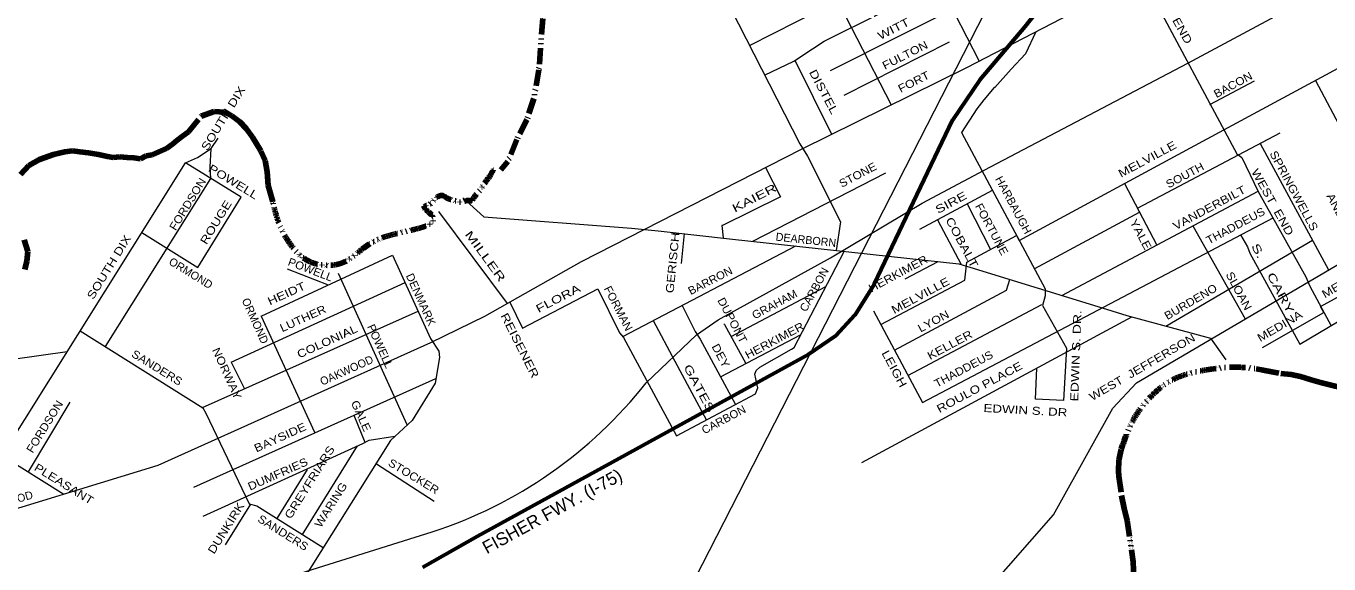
# Model space of a CAD drawing. Extents: x 34705 to 138605, y 34275 to 143551.
# Drawn here: x 69930 to 82138, y 83073 to 88111 of the extents above; entities that cross this region are included whole.
import ezdxf
from ezdxf.enums import TextEntityAlignment as Align

# ---------------------------------------------------------------- set-up
doc = ezdxf.new("R2010")
doc.units = 0
doc.header["$LTSCALE"] = 30
doc.linetypes.add('DASH_DOUBLE_DOT', pattern=[9.2, 5, -1.2, 0.3, -1.2, 0.3, -1.2])
for name, color, linetype, lineweight in [('1', 7, 'Continuous', 13), ('11', 7, 'Continuous', 13), ('50', 7, 'Continuous', 13), ('51', 7, 'Continuous', 35), ('59', 7, 'DASH_DOUBLE_DOT', 106)]:
    doc.layers.add(name, color=color, linetype=linetype, lineweight=lineweight)

msp = doc.modelspace()

# ---------------------------------------------------------------- linework, layer by layer
at = {"layer": '1'}
for p, q in [((76708.58, 87930.05), (79299.28, 89243.32)), ((77466.2, 87694.89), (78833.73, 88381.79)), ((77594.22, 87462.05), (78583.5, 87962.67)), ((77134.73, 87790.13), (77477.93, 87097.6)), ((81020.34, 87377.64), (81439.33, 87598.84)), ((81493.99, 87011.83), (82133.04, 85826.29)), ((68674.51, 82441.02), (71423.68, 86829.81)), ((76739.7, 86095.45), (77987.02, 86737.31)), ((78304.18, 86207.58), (78985.13, 86573.5)), ((79636.39, 85586.85), (81474.45, 86565.1)), ((80223.14, 86636.81), (80523.72, 86059.11)), ((78746.72, 86445.38), (78966.67, 86017.9)), ((73795.94, 86372.96), (74438.07, 85511.29)), ((78328.34, 84585.17), (81614.07, 86314.44)), ((78471.35, 86297.41), (78690.97, 85877.41)), ((80862.32, 86239.32), (81351.79, 85367.57)), ((76096.29, 86167), (76068.93, 85887.84)), ((80608.84, 85301.04), (81983.1, 86104.45)), ((72133.02, 85394.84), (73363.08, 85966.34)), ((75523.05, 85204.56), (77143.5, 86051.07)), ((72375.76, 85836.48), (72761.82, 85686.99)), ((78168.04, 85743.42), (78476.75, 85904.53)), ((71852.31, 84963.93), (73481.43, 85708.41)), ((72853.46, 85796.32), (73499.26, 84378.62)), ((76535.83, 85202.12), (77424.93, 85670.54)), ((78193.44, 84837.62), (79447.67, 85503.22)), ((70515.04, 85383.88), (70515.04, 85378.06)), ((71583.08, 84538.41), (73602.93, 85441.69)), ((75806.21, 85352.48), (76010.08, 84971.29)), ((77760.07, 84024.64), (80291.18, 85385.95)), ((77869.96, 85443), (78328.34, 84585.17)), ((76437.05, 84826.65), (77186.83, 85217.68)), ((76246.86, 85177.22), (76578.55, 84565.81)), ((76010.08, 84971.29), (76304.8, 84420.2)), ((71852.31, 84963.93), (71976.91, 84714.53)), ((71502.87, 83793.25), (73770.12, 84810.33)), ((70340.46, 84589.29), (69950.57, 83937.32)), ((73000.86, 84465.24), (73103.18, 84212.37)), ((72518.98, 83349.48), (73035.02, 84179.09)), ((69707.15, 84089.54), (70283.19, 83727.86)), ((72282.93, 83499.1), (72567.8, 83956.24)), ((71799.65, 83253.33), (72036.96, 83633.14))]:
    msp.add_line(p, q, dxfattribs=at)
for points in [[(68439.64, 83130.91), (69240.62, 83379.94), (69351.18, 83443.98), (71166.8, 83996.99), (73724.39, 85148.13), (74227.76, 85392.62), (75135.57, 85904.88), (77195.6, 86958.51), (78743.53, 87721.08), (81322.94, 89059.96), (82067.81, 89449.98), (83313.14, 90160.16), (86113.68, 91749.34), (89963.15, 93974.49), (93143.39, 95827.08), (94534.21, 96642.05), (99929.58, 99752.11)], [(77767.71, 81456.81), (77899.73, 81671.43), (78115.05, 81886.81), (79558.23, 83534.2), (79913.21, 84174.53), (80112.53, 84531.08), (80333.66, 84769.75), (85184.05, 87617.76), (85265.52, 87670.15), (86150.05, 88939.17), (87808.55, 89823.99), (87837.64, 89893.84), (89477.23, 91667.85), (89500.51, 91766.81), (89570.34, 91883.23), (89657.63, 92011.3), (89925.32, 92197.57), (90318.12, 92426.06), (90515.98, 92967.43), (90725.47, 93537.9)], [(76772.25, 91889.97), (78282.86, 88910.02), (78861.05, 87782.08)], [(75833.66, 91375.29), (76193.06, 90730.12), (75660.86, 90443.02), (75601.06, 90102.02), (77179.66, 87006.22), (77251.46, 86892.62), (77562.36, 86276.42), (77521.29, 86009.55)], [(76110.66, 90685.67), (76557.76, 89784.92), (76749.16, 89874.72), (78036.35, 87372.7)], [(80285.82, 89279.81), (80388.06, 88598.46), (80431.61, 88489.55), (81278.66, 86909.02), (81284.66, 86909.02), (81320.56, 86879.12), (81475.96, 86562.02), (81921.46, 85763.42), (81957.36, 85673.72), (82157.45, 85303.67)], [(76850.43, 87651.88), (77122.86, 87782.21), (77297.44, 87898.63), (77408.01, 87968.49), (78488.47, 88508.9), (79089.78, 88812.56)], [(77938.14, 85315.4), (78726.07, 85730.24), (78746.45, 85899.06), (79211.82, 86149.41), (79236.55, 86103.14), (80957.78, 87034.19), (82781.73, 88017.13)], [(79390.01, 88056.65), (79293.46, 87851.22), (79161.86, 87707.62), (79006.46, 87534.12), (79000.46, 87534.12), (78904.76, 87420.52), (78838.96, 87336.72), (78838.96, 87336.72), (78695.46, 87115.42), (78695.46, 87115.42), (79478.86, 85649.82), (79478.86, 85584.02), (79454.86, 85494.22), (79679.64, 85093.83), (79652.26, 84602.92), (79652.26, 84602.92), (79387.16, 84615.39), (79401.63, 84907.52)], [(82010.48, 87601.49), (82283.92, 87088.62), (82469.01, 86745.54), (82507.12, 86669.3), (82594.23, 86500.48), (82632.33, 86418.79), (82761.63, 86195.39)], [(70673.25, 85108.95), (71661.44, 86683.46), (71655.62, 86788.24), (71664.92, 86963.78), (71728.76, 87060.33)], [(79380.75, 85840.85), (79380.75, 85840.85), (80363.13, 86367.77), (80344.26, 86404.03), (81679.37, 87109.86)], [(71423.69, 86829.8), (71536.08, 86880.95), (71664.92, 86963.78)], [(71014.98, 86177.34), (71539.24, 85851.03), (71946.59, 86508.83), (71423.69, 86829.8)], [(76858.91, 86786.31), (77000.26, 86511.22), (77000.26, 86511.22), (76456.16, 86242.02), (76450.16, 86242.02), (76461.8, 86125.99)], [(74023.53, 86500.49), (74219.84, 86325.2), (75602.56, 86218.12), (75853.66, 86194.12), (76548.86, 86116.42), (78671.56, 85883.12), (78671.56, 85883.12), (78773.26, 85853.22), (78773.26, 85853.22), (80052.86, 85458.32), (80052.86, 85458.32), (80244.16, 85398.52), (80244.16, 85398.52), (81027.56, 85189.12), (81027.56, 85189.12), (81171.06, 84985.72)], [(81310.24, 86154.54), (81374.77, 86043.04), (81396.55, 85983.13), (81864.21, 85130.06), (82403.69, 85449.45)], [(73363.08, 85966.34), (73720.46, 85184.62), (73798.26, 85065.02), (73804.16, 85005.22), (73762.36, 84765.92), (73547.06, 84415.92), (73343.76, 84230.52), (69744.06, 78493.62), (68891.96, 77072.82), (67408.18, 74738.79)], [(76025.78, 84271.78), (76764.97, 84664.97), (76788.25, 84723.18), (76788.25, 84723.18), (76776.61, 84763.93), (76759.15, 84851.25), (76770.79, 84886.17), (76805.71, 84915.28), (77102.49, 85084.09), (77125.77, 85101.56), (77597.13, 85998.02)], [(78065.82, 85076.45), (79115.97, 85637.1), (79149.31, 85737.17)], [(81516.43, 85101.56), (82089.68, 85429), (82060.24, 85483.45), (82450.78, 85701.04)], [(74463.96, 85525.9), (74582.74, 85282.01), (75288.04, 85649.6)], [(75288.04, 85649.6), (75489.38, 85238.63), (75529.29, 85193), (76025.78, 84271.78)], [(76076.63, 85493.75), (76199.06, 85249.02), (76199.06, 85249.02), (76246.86, 85177.22)], [(72133.02, 85394.84), (72632.16, 84306.82), (72632.16, 84306.82)], [(70438.4, 85256.89), (71585.76, 84534.12), (71615.66, 84486.22), (72022.26, 83636.82), (72094.06, 83618.82), (72713.55, 83226.14)], [(76468.06, 85320.72), (76474.06, 85314.82), (76673.93, 84950.19)], [(67472.78, 84648.05), (67523.92, 84670.79), (70315.97, 85061.46)], [(71590.16, 83521.1), (73085.72, 84202.18), (73143.91, 84231.29), (73386.64, 84269.63)], [(73213.74, 84010.08), (73754.94, 83660.81), (73754.94, 83660.81)]]:
    msp.add_lwpolyline(points, dxfattribs=at)
at = {"layer": '50'}
for p, q in [((76011.2, 82573.38), (90524.22, 110902)), ((71902.73, 82800.21), (73736.57, 83373.92))]:
    msp.add_line(p, q, dxfattribs=at)
msp.add_lwpolyline([(75738.94, 84768.1), (76212.46, 85218.25), (76415.88, 85360.27), (77466.17, 85940.83), (78326.34, 86453.07), (78907.68, 86761.74), (80816.14, 87764.18), (82451.17, 88642.55), (85727.5, 90394.26), (87169.71, 91158.67), (87923.98, 91579.11), (89453.5, 92401.96), (89772.51, 92578.81), (92103.98, 94226.85), (93569.85, 95605.87)], dxfattribs=at)
msp.add_arc((72445.73, 87362.89), 4192.64, 287.93173, 321.76467, dxfattribs=at)
at = {"layer": '51', "lineweight": 60}
msp.add_lwpolyline([(82405.13, 90119.14), (81789.38, 89811.17), (80586.39, 89143.89), (79984.9, 88810.26), (79591.51, 88490.88), (79289.33, 88103.06), (78867.43, 87606.88), (78610.87, 87230.47), (77878.25, 85694.88), (77695.81, 85404.02), (77519.06, 85210.11), (77262.5, 85033.31), (74158.11, 83330.9), (73644.99, 83040.04)], dxfattribs=at)
at = {"layer": '59'}
for points in [[(74367.25, 89817.22), (74431.98, 89329.98), (74490.96, 89144.77), (74669.76, 88665.85), (74737.54, 88365.44), (74771.05, 88180.08), (74735.61, 87699.92), (74687.95, 87433.57), (74623.9, 87235.79), (74527.54, 87047.17), (74445.03, 86840.78), (74378.01, 86762.78)], [(71451.59, 87120.67), (71569.8, 87265.98), (71693.28, 87311.17), (71787.28, 87302.95), (71859.63, 87271.51), (71932.08, 87212.74), (71992.18, 87150.22), (72052.35, 87069.79), (72131.2, 86938.36), (72170.35, 86850.08), (72189.93, 86744.77), (72200.18, 86617.56), (72228.74, 86509.25), (72241.32, 86465.6)], [(69878.21, 86719.46), (69956.59, 86803.93), (70057.5, 86860.87), (70188.08, 86908.51), (70294.18, 86931.61), (70366.77, 86941.84), (70432.77, 86933.23), (70513.83, 86923.64), (70610.19, 86907.8), (70692.24, 86889.57), (70745.83, 86878.8), (70807.74, 86885.05), (70876.58, 86880.84), (70940.08, 86876.21), (71002.32, 86868.05), (71056.58, 86894.29), (71111.48, 86906.15), (71175.11, 86932.48), (71246.94, 86963.84), (71302.06, 87005.28), (71342.38, 87039.16), (71396.38, 87079.42), (71451.59, 87120.67)], [(69917.39, 85830.56), (69937.74, 85909.71), (69945.54, 86000), (69911.58, 86109.52)], [(81456.08, 84901.78), (81521.47, 84887.31), (81687.73, 84855.26), (81783.02, 84847.72), (81872.41, 84828.27), (81970.68, 84796.48), (82058.6, 84772.82), (82158.65, 84748.81), (82248.15, 84724.75), (82345.01, 84696.98), (82448.78, 84666.42), (82552.83, 84648.53), (82644.15, 84629.31), (82741.31, 84603.18), (82847.89, 84579.93), (82972.31, 84575.19), (83495.72, 84459.53), (84756.9, 84106.16)], [(80190.01, 84146.28), (80170.18, 84044.94), (80164.57, 83943.09), (80168.74, 83895.05), (80194.89, 83714.02), (80220.47, 83592.25), (80247.62, 83478.61), (80304.5, 83092.13), (80316.71, 82758.28), (80338.02, 82563.32), (80390.99, 82379.18), (80463.73, 82226.58), (80554.77, 82034.77), (80619.16, 81856.87), (80710.96, 81616.57), (80721.16, 81585.8), (80731.98, 81519.22), (80734.79, 81464.33), (80739.12, 81388.19), (80729.53, 81308.79), (80713.44, 81256.2), (80682.16, 81200.61), (80657.21, 81150.63), (80608.51, 81095.84)]]:
    msp.add_lwpolyline(points, dxfattribs=at)
for points in [[(74310.09, 86762.09), (74301.35, 86751.55), (74281.37, 86712.71), (74256.42, 86678.81), (74218.05, 86625.97), (74187.13, 86577.98), (74123.12, 86500.21), (74095.83, 86473.17), (74082.95, 86476.6), (74001.3, 86460.82), (73977.16, 86468.44), (73918.22, 86482.4), (73870.41, 86502.28), (73835.33, 86523.31), (73758.68, 86488.44), (73718.58, 86445.4), (73661.08, 86419.14), (73716.17, 86356.03), (73272.83, 86130.32), (72874.93, 85886.48), (72572.54, 85912.41), (72420.61, 86049.42), (72308.94, 86239.49), (72241.32, 86465.6)], [(80190.64, 84146.65), (80319.74, 84448.93), (80476.95, 84648.23), (80653.09, 84787.69), (80830.27, 84857.55), (81054.12, 84899.99), (81247.29, 84916.47), (81456.08, 84901.78)]]:
    msp.add_spline(points, degree=3, dxfattribs=at)

# ---------------------------------------------------------------- texts
at = {"layer": '11'}
for s, rotation, width, p in [('WEST  END', 299.155, 1.25, (80626.45, 88238.15)), ('WITT', 26.9, 1.3, (78075.21, 88051.12)), ('FULTON', 26.9, 1.15, (78182.47, 87804.95)), ('DISTEL', 298.004, 1.3, (77371.13, 87477.79)), ('FORT', 26.9, 1.15, (78264.58, 87555.16)), ('BACON', 28.211, 1.1, (81256.66, 87527.65)), ('SOUTH DIX', 58.317, 1.25, (71808.71, 87225.98)), ('MELVILLE', 28.211, 1.25, (80453.58, 86830.97)), ('SPRINGWELLS', 298.326, 1.15, (81776.51, 86550.93)), ('POWELL ', 328.536, 1.25, (71868.2, 86611.47)), ('STONE', 27.836, 1.1, (77740.64, 86683.55)), ('SOUTH', 28.211, 1.1, (80805.55, 86680.1)), ('FORDSON', 58.317, 1.1, (71476.33, 86423.33)), ('HARBAUGH', 298.217, 1.05, (79148.87, 86416.74)), ('WEST  END', 299.155, 1.25, (81576.32, 86443.67)), ('KAIER       ', 27.415, 1.5, (76900.76, 86534.74)), ('SIRE', 28.216, 1.35, (78614.29, 86425.02)), ('VANDERBILT', 28.208, 1.2, (81033.92, 86375.48)), ('ROUGE ', 58.318, 1.25, (71750.36, 86268.14)), ('FORTUNE', 298.217, 1.1, (78945.07, 86190.14)), ('ANDERSON ', 298.21, 1.2, (82279.84, 86204.79)), ('COBALT ', 298.215, 1.3, (78674.61, 86050.34)), ('YALE', 298.216, 1.2, (80340.78, 86142.12)), ('THADDEUS', 28.209, 1.1, (81280.12, 86207.16)), ('MILLER     ', 306.101, 1.55, (74266.36, 85845.23)), ('SOUTH DIX', 58.317, 1.25, (70738.57, 85833.37)), ('GERISCH ', 84.282, 1.25, (76026.88, 85907.24)), ('S.    CARY', 298.209, 1.5, (81579.5, 85730.13)), ('HERKIMER', 28.216, 1.15, (78118.08, 85759.1)), ('POWELL', 339.179, 1.05, (72581.9, 85795.08)), ('BARRON', 27.234, 1.05, (76357.86, 85693.28)), ('CARBON', 61.404, 1.05, (77347.36, 85624.85)), ('MEDINA', 30.451, 1.2, (82300.9, 85678.33)), ('HEIDT', 24.454, 1.25, (72385.76, 85571.53)), ('DENMARK', 294.301, 1.05, (73595.25, 85533.9)), ('MELVILLE', 28.216, 1.25, (78327.62, 85554.16)), ('SLOAN', 298.209, 1.15, (81260.77, 85612.38)), ('FLORA ', 27.169, 1.35, (74948.93, 85534.58)), ('FORMAN', 297.228, 1.05, (75446.54, 85449.54)), ('GRAHAM', 27.997, 1.05, (76960.89, 85470.95)), ('BURDENO', 30.452, 1.1, (80861.28, 85495.81)), ('LUTHER', 24.455, 1.15, (72540.32, 85338.11)), ('DUPONT', 297.995, 1.1, (76514.61, 85337.37)), ('REISENER ', 296.725, 1.3, (74531.6, 85085.94)), ('HERKIMER', 27.999, 1.15, (76960.59, 85133.05)), ('LYON', 28.213, 1.15, (78449.53, 85313.39)), ('EDWIN S. DR.', 87.882, 1.3, (79803.82, 85021.37)), ('MEDINA', 30.451, 1.2, (81695.96, 85268.21)), ('COLONIAL', 24.46, 1.2, (72767.67, 85123.34)), ('POWELL', 294.188, 1.05, (73214.21, 85097.16)), ('KELLER', 28.218, 1.2, (78603.47, 85091.17)), ('WEST  JEFFERSON', 30.452, 1.2, (80406.32, 84883.6)), ('NORWAY ', 294.361, 1.15, (71785.2, 84827.03)), ('DEY', 297.995, 1.15, (76406.77, 85005.39)), ('SANDERS', 328.317, 1.1, (71137.52, 84879.63)), ('LEIGH', 298.217, 1.25, (78032.33, 84883.05)), ('THADDEUS', 28.209, 1.1, (78732.4, 84865.87)), ('ROULO PLACE ', 28.12, 1.25, (78896.27, 84703.65)), ('GATES  ', 298.229, 1.45, (76223.97, 84664.46)), ('FORDSON', 58.317, 1.1, (70136.55, 84339.96)), ('GALE', 294.188, 1.15, (73034.93, 84444.38)), ('CARBON', 27.996, 1.05, (76484.29, 84391.81)), ('EDWIN S. DR', 356.855, 1.25, (79292.38, 84475.35)), ('BAYSIDE', 24.359, 1.2, (72325.82, 84224.16)), ('GREYFRIARS', 57.876, 1.2, (72618.52, 83817.88)), ('PLEASANT', 328.318, 1.2, (70266.27, 83790.58)), ('DUMFRIES', 23.929, 1.15, (72304.1, 83880.9)), ('STOCKER', 328.596, 1.1, (73543.04, 83860.92)), ('WARING', 57.876, 1.15, (72818.39, 83607.01)), ('DUNKIRK', 58.015, 1.2, (71835.42, 83389.08)), ('SANDERS', 327.977, 1.1, (72318.12, 83334.1))]:
    msp.add_text(s, height=75, rotation=rotation, dxfattribs=dict(at, width=width)).set_placement(p, align=Align.CENTER)
for s, height, rotation, p in [('DEARBORN', 75, 353.903, (77233.7, 86071.64)), ('ORMOND', 75, 328.317, (71454.87, 85764.64)), ('ORMOND', 75, 294.299, (72043.19, 85334.64)), ('OAKWOOD', 75, 24.359, (72949.19, 84852.19)), ('FISHER FWY. (I-75)', 120, 28.74, (74889.08, 83514.37)), ('OAKWOOD', 75, 16.36, (69745.36, 83613.72))]:
    msp.add_text(s, height=height, rotation=rotation, dxfattribs=at).set_placement(p, align=Align.CENTER)
at = {"layer": '59'}
for s, rotation, width, p in [('DETROIT', 20.218, 1.1, (80754.9, 84839.58)), ('OF', 28.217, 1.2, (80579.45, 84742.67)), ('OF', 28.217, 1.2, (80589.02, 84724.42)), ('RIVER', 20.21, 1.05, (80750.85, 84810.39)), ('CITY ', 52.217, 1.45, (80431.4, 84609.18)), ('CITY ', 52.217, 1.45, (80447.31, 84592.72)), ('DETROIT', 98.371, 1.05, (80277.85, 83238.48)), ('RIVER ROUGE', 98.374, 1.1, (80299.47, 83264.49))]:
    msp.add_text(s, height=12.5, rotation=rotation, dxfattribs=dict(at, width=width)).set_placement(p, align=Align.CENTER)
for s, rotation, p in [('ROUGE', 18.213, (80814.25, 84831.82)), ('LINE', 10.217, (81103.81, 84910.49))]:
    msp.add_text(s, height=12.5, rotation=rotation, dxfattribs=at).set_placement(p, align=Align.CENTER)

doc.saveas('drawing.dxf')
